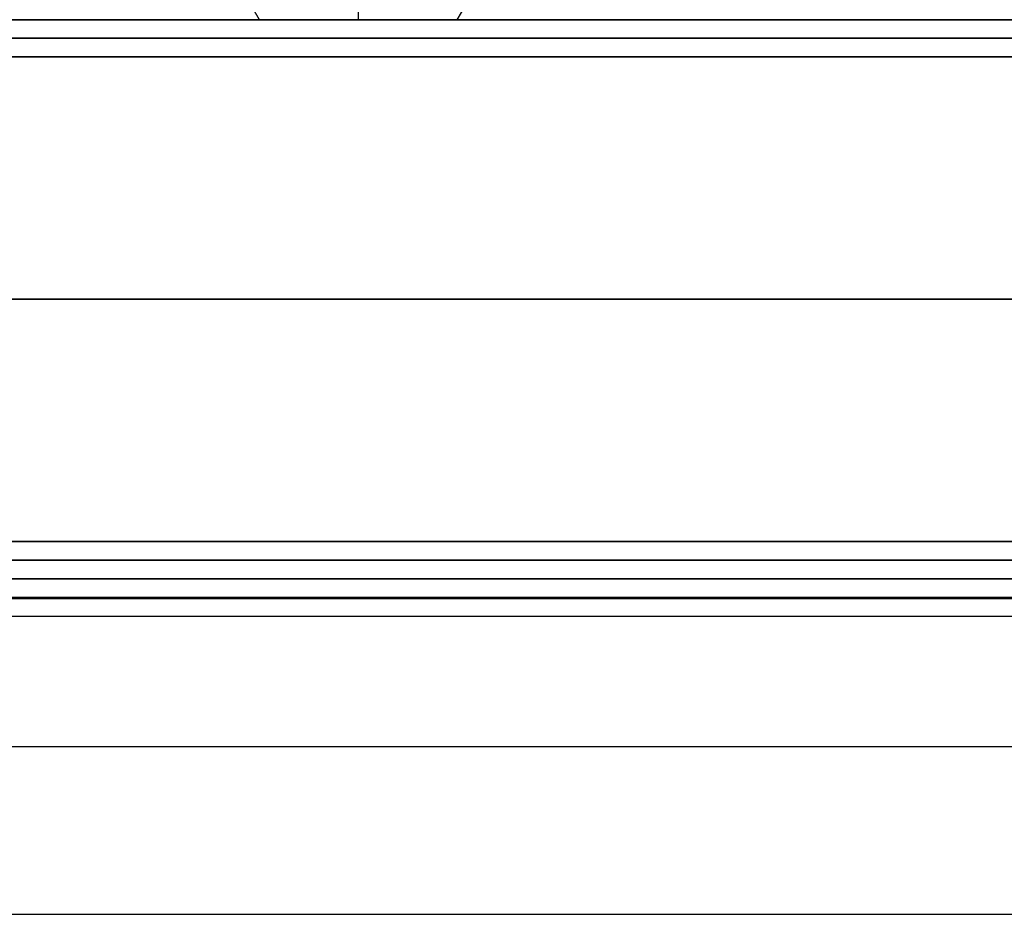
# Model space of a CAD drawing. Header units: millimetres. Extents: x -429 to 422, y -262 to 259.
# Tile 442 of 656: x -118 to -92, y 186 to 210. Entities that reach past the tile are written whole.
import ezdxf

# ---------------------------------------------------------------- set-up
doc = ezdxf.new("R2010")
doc.units = ezdxf.units.MM
doc.layers.add('Default', color=7, linetype='Continuous', true_color=0x000000)
doc.layers.add('Screw', color=7, linetype='Continuous', true_color=0xffffff)

msp = doc.modelspace()

# ---------------------------------------------------------------- linework, layer by layer
at = {"layer": 'Default'}
for p, q in [((-427.127, 210.065, 1342.822), (420.873, 210.065, 1342.822)), ((420.873, 210.065, 772.822), (-427.127, 210.065, 772.822)), ((420.873, 210.065, 1057.822), (-427.127, 210.065, 1057.822)), ((420.873, 195.065, 772.822), (-427.127, 195.065, 772.822)), ((-427.127, 195.065, 1342.822), (420.873, 195.065, 1342.822)), ((420.873, 195.065, 1057.822), (-427.127, 195.065, 1057.822)), ((-240.627, 195.065, 880.822), (-85.627, 195.065, 880.822)), ((420.873, 194.565, 885.322), (-427.127, 194.565, 885.322)), ((-418.127, 190.565, 780.822), (411.873, 190.565, 780.822)), ((-418.127, 190.565, 873.822), (411.873, 190.565, 873.822))]:
    msp.add_line(p, q, dxfattribs=at)
for points in [[(-427.127, 209.565, 1343.322), (-3.127, 209.565, 1343.322), (420.873, 209.565, 1343.322)], [(420.873, 209.565, 772.322), (-3.127, 209.565, 772.322), (-427.127, 209.565, 772.322)], [(-427.127, 209.065, 1343.822), (-3.127, 209.065, 1343.822), (420.873, 209.065, 1343.822)], [(420.873, 209.065, 771.822), (-3.127, 209.065, 771.822), (-427.127, 209.065, 771.822)], [(-427.127, 202.565, 1343.822), (-3.127, 202.565, 1343.822), (420.873, 202.565, 1343.822)], [(420.873, 202.565, 771.822), (-3.127, 202.565, 771.822), (-427.127, 202.565, 771.822)], [(-427.127, 196.065, 1343.822), (-3.127, 196.065, 1343.822), (420.873, 196.065, 1343.822)], [(420.873, 196.065, 771.822), (-3.127, 196.065, 771.822), (-427.127, 196.065, 771.822)], [(-427.127, 195.565, 1343.322), (-3.127, 195.565, 1343.322), (420.873, 195.565, 1343.322)], [(420.873, 195.565, 772.322), (-3.127, 195.565, 772.322), (-427.127, 195.565, 772.322)], [(420.873, 195.065, 884.822), (-3.127, 195.065, 884.822), (-427.127, 195.065, 884.822)], [(-427.127, 195.065, 876.822), (-3.127, 195.065, 876.822), (420.873, 195.065, 876.822)], [(411.873, 195.065, 771.822), (-3.127, 195.065, 771.822), (-418.127, 195.065, 771.822)], [(411.873, 195.065, 780.822), (-3.127, 195.065, 780.822), (-418.127, 195.065, 780.822)], [(411.873, 195.065, 780.822), (-3.127, 195.065, 780.822), (-418.127, 195.065, 780.822)], [(411.873, 195.065, 873.822), (-3.127, 195.065, 873.822), (-418.127, 195.065, 873.822)], [(411.873, 195.065, 827.322), (-3.127, 195.065, 827.322), (-418.127, 195.065, 827.322)], [(121.915, 195.065, 776.322), (-3.127, 195.065, 776.322), (-128.169, 195.065, 776.322)], [(411.873, 194.531, 771.822), (-3.127, 194.531, 771.822), (-418.127, 194.531, 771.822)], [(411.873, 194.531, 780.822), (-3.127, 194.531, 780.822), (-418.127, 194.531, 780.822)], [(-427.127, 194.065, 885.822), (-3.127, 194.065, 885.822), (420.873, 194.065, 885.822)], [(-418.127, 186.065, 780.822), (-3.127, 186.065, 780.822), (411.873, 186.065, 780.822)], [(-418.127, 186.065, 873.822), (-3.127, 186.065, 873.822), (411.873, 186.065, 873.822)], [(-418.127, 186.065, 827.322), (-3.127, 186.065, 827.322), (411.873, 186.065, 827.322)]]:
    msp.add_open_spline(points, degree=2, dxfattribs=at)
at = {"layer": 'Screw', "color": 7, "true_color": 0xffffff}
for p, q in [((-111.776, 210.065, 1234.822), (-114.085, 214.065, 1234.822)), ((-109.127, 210.065, 1237.471), (-109.127, 214.065, 1239.78)), ((-106.479, 210.065, 1234.822), (-104.169, 214.065, 1234.822))]:
    msp.add_line(p, q, dxfattribs=at)
at = {"layer": 'Screw', "color": 7, "true_color": 0xffffff, "extrusion": (0, 1, 0)}
for start, end in [(180, 0), (0, 180)]:
    msp.add_arc((109.127, 1234.822, 210.065), 2.649, start, end, dxfattribs=at)

doc.saveas('drawing.dxf')
